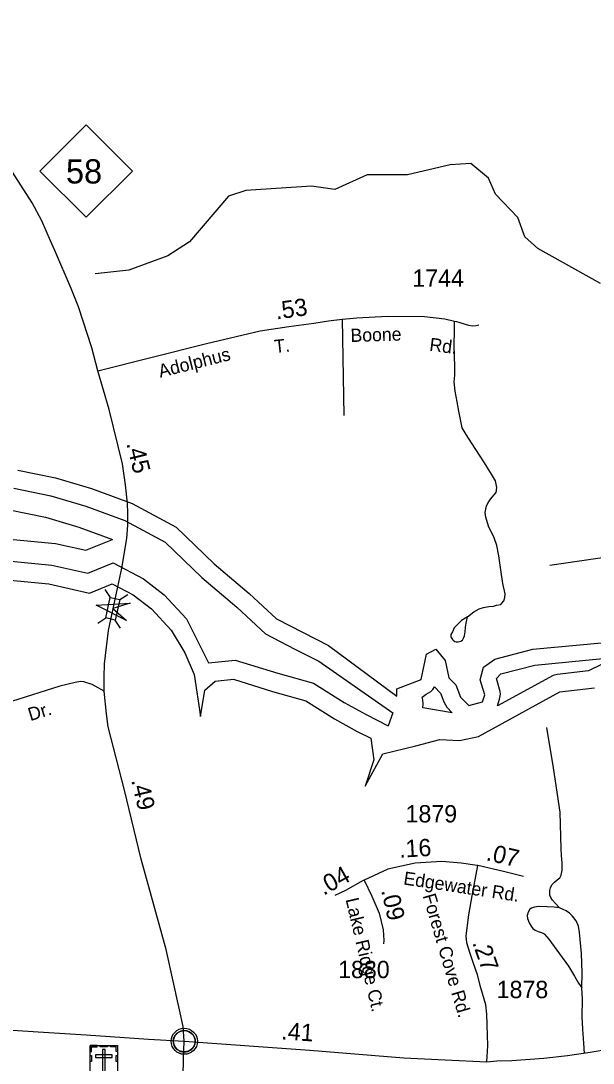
# Model space of a CAD drawing. Extents: x 2220236 to 2384410, y 720751 to 894131.
# Drawn here: x 2315812 to 2319935, y 762781 to 770297 of the extents above; entities that cross this region are included whole.
import ezdxf

# ---------------------------------------------------------------- set-up
doc = ezdxf.new("R2010")
doc.units = 0
for name, color, linetype in [('Exist Civil Demographics Community CELL', 7, 'Continuous'), ('Exist Cultural Cemetery CELL', 7, 'Continuous'), ('Exist Hydrographic Buffer Line', 7, 'Continuous'), ('Exist Hydrographic Lake Shore', 7, 'Continuous'), ('Exist Hydrographic Misc Water Feature', 7, 'Continuous'), ('Exist Hydrographic River Shore', 7, 'Continuous'), ('Exist Road Non-System Type 51', 7, 'Continuous'), ('Exist Road Primary NC Attributed', 7, 'Continuous'), ('Exist Road Primary NC Service Mileage Hundredths English Label', 7, 'Continuous'), ('Exist Road Primary NC Shield CELL', 7, 'Continuous'), ('Exist Road Primary NC Shield Number Label', 7, 'Continuous'), ('Exist Road Primary NC Structure Standard Bridge CELL', 7, 'Continuous'), ('Exist Road Secondary Mileage Hundredths English Label', 7, 'Continuous'), ('Exist Road Secondary Structure Standard Bridge Attributed CELL', 7, 'Continuous'), ('Exist Road Secondary Type 51 Attributed', 7, 'Continuous'), ('Exist Road Secondary Type 51 Label', 7, 'Continuous'), ('Exist Road Secondary Type 51 Number Label', 7, 'Continuous')]:
    doc.layers.add(name, color=color, linetype=linetype)

msp = doc.modelspace()

# ---------------------------------------------------------------- linework, layer by layer
at = {"layer": 'Exist Civil Demographics Community CELL'}
msp.add_lwpolyline([(2316911.5, 762951.3), (2316912.5, 762956.9), (2316914.2, 762963.5), (2316917.2, 762970.7), (2316920.1, 762976.4), (2316923.4, 762982.1), (2316927.2, 762987.3), (2316931.1, 762991.6), (2316935.7, 762996.2), (2316941.3, 763000.8), (2316946.7, 763004.5), (2316951.6, 763007.3), (2316956.6, 763009.8), (2316962.1, 763012.1), (2316967.7, 763013.9), (2316972.1, 763015.1), (2316976.9, 763015.8), (2316981, 763016.5), (2316987.4, 763016.8), (2316991.8, 763016.7), (2316997.5, 763016.4), (2317002.4, 763015.7), (2317007.3, 763014.7), (2317012.3, 763013.3), (2317017.5, 763011.4), (2317024.1, 763008.4), (2317030.4, 763004.9), (2317035.5, 763001.4), (2317040.6, 762997.4), (2317043.9, 762994.2), (2317048.1, 762989.9), (2317051.9, 762985.2), (2317055, 762980.6), (2317058.1, 762975.6), (2317060.6, 762970.4), (2317062.6, 762965.4), (2317064.2, 762960.4), (2317065.5, 762955.8), (2317066.5, 762949.7), (2317067.2, 762945), (2317067.4, 762939), (2317067.3, 762933.2), (2317066.7, 762927.6), (2317065.7, 762922.1), (2317064.1, 762915.9), (2317062.2, 762910.1), (2317059.9, 762905), (2317056.8, 762899), (2317053.5, 762893.7), (2317050, 762889), (2317045.8, 762884.3), (2317040.5, 762879.3), (2317035.5, 762875.2), (2317030.5, 762871.7), (2317026.2, 762869.2), (2317019.4, 762866), (2317012.2, 762863.3), (2317006.3, 762861.8), (2316999.7, 762860.5), (2316995.2, 762860), (2316990.7, 762859.8), (2316985.2, 762859.8), (2316980.9, 762860.2), (2316975.2, 762860.9), (2316969.3, 762862.2), (2316964.7, 762863.5), (2316959.6, 762865.4), (2316955, 762867.4), (2316951.1, 762869.6), (2316944.2, 762873.7), (2316938.7, 762878), (2316933.8, 762882.5), (2316929.3, 762887.3), (2316926.1, 762891.3), (2316923.1, 762895.5), (2316919, 762902.6), (2316917.3, 762906.1), (2316915.6, 762910.1), (2316913, 762918.3), (2316911.5, 762925.4), (2316910.8, 762930.5), (2316910.5, 762936.8), (2316910.4, 762941.5), (2316911, 762948)], close=True, dxfattribs=at)
for centre, radius in [((2316989.1, 762938.9), 94.3), ((2316988.8, 762939.2), 76.7)]:
    msp.add_circle(centre, radius, dxfattribs=at)
at = {"layer": 'Exist Cultural Cemetery CELL'}
for points in [[(2316309.7, 762909.3), (2316508.8, 762909.3), (2316508.8, 762654.7), (2316309.7, 762654.7)], [(2316309.7, 762866), (2316321, 762866), (2316321, 762898.2), (2316361.6, 762898.2), (2316361.6, 762909.3), (2316309.7, 762909.3)], [(2316383.8, 762909.3), (2316435.6, 762909.3), (2316435.6, 762897.9), (2316383.8, 762897.9)], [(2316418.7, 762880), (2316400, 762880), (2316400, 762677.2), (2316418.7, 762677.2)], [(2316508.9, 762865.9), (2316497.5, 762865.9), (2316497.5, 762898.1), (2316456.9, 762898.1), (2316456.9, 762909.2), (2316508.8, 762909.2)], [(2316309.7, 762791.8), (2316309.7, 762835.1), (2316321.1, 762835.1), (2316321.1, 762791.8)], [(2316350.5, 762841.2), (2316350.5, 762822.6), (2316468.3, 762822.6), (2316468.3, 762841.2)], [(2316497.4, 762792.8), (2316497.4, 762836.2), (2316508.8, 762836.2), (2316508.8, 762792.8)]]:
    msp.add_lwpolyline(points, close=True, dxfattribs=at)
at = {"layer": 'Exist Hydrographic Buffer Line'}
for points in [[(2313214.6, 766813.1), (2313588.5, 766803.9), (2313922.5, 766812.2), (2314194.4, 766780.2), (2314365.9, 766759.6), (2314505.6, 766696), (2314733.1, 766646.9), (2315000.7, 766713.3), (2315233.1, 766896.7), (2315272.2, 766951.3), (2315456.5, 766829.7), (2315728.6, 766770.9), (2315989.2, 766717.2), (2316229.2, 766646.2), (2316470.9, 766557.5)], [(2315761.6, 766927.3), (2316028.1, 766872.4), (2316279.4, 766798), (2316560.2, 766695), (2316851.5, 766538.4), (2317114.9, 766283.2), (2317367.2, 766069), (2317575.1, 765875.5), (2317784.5, 765767), (2317958.7, 765679.9), (2318490.5, 765306.7), (2318457, 765213.4)], [(2313214.6, 766813.1), (2313512.4, 766665.6), (2313769.3, 766583.8), (2313987.3, 766556.9), (2314036.5, 766601.2), (2314306.2, 766625.3), (2314710.1, 766635.3), (2315124.1, 766602.4), (2315603.5, 766572.3), (2316060.5, 766528.6), (2316280.8, 766479.1), (2316470.9, 766557.5)], [(2315591, 766414.3), (2316035.4, 766371.8), (2316294.9, 766313.5), (2316475.8, 766388), (2316695.2, 766273.1), (2316844.6, 766157.7), (2317004.2, 765985.8), (2317164.2, 765666.9)], [(2319245.7, 765356.4), (2319261.3, 765404.4), (2319267, 765441.1), (2319265.2, 765461.9), (2319237.7, 765553.6), (2319270.7, 765589.4), (2319514.5, 765651.7), (2320885.7, 765784.9)], [(2317164.2, 765666.9), (2317356, 765687.1), (2317663.6, 765592.3), (2317920, 765520.2), (2318140.5, 765381), (2318298.4, 765294.1), (2318457, 765213.4)], [(2319996, 765655.8), (2319902.7, 765609.6), (2319674.7, 765582.3), (2319648, 765575.9), (2319245.7, 765356.4)], [(2318919.7, 765307.4), (2318708.2, 765344.1), (2318709.7, 765372.7), (2318708.2, 765399.8), (2318702.7, 765420), (2318732.4, 765442.2), (2318765.3, 765461.7), (2318780, 765476.5), (2318791.9, 765493.6), (2318835, 765447.9), (2318861, 765380.8), (2318880.9, 765347), (2318919.7, 765307.4)]]:
    msp.add_lwpolyline(points, dxfattribs=at)
at = {"layer": 'Exist Hydrographic Lake Shore'}
for points in [[(2319038.9, 765359), (2319137.7, 765386.1), (2319153.7, 765436), (2319119.9, 765546.2), (2319143.8, 765635.8), (2319225.7, 765694.9), (2319500.8, 765765.2), (2320931.7, 765899), (2320990.8, 765839.1), (2321007.8, 765741.3), (2321041.8, 765706.6), (2321216.7, 765726.8), (2322254.9, 766793.1), (2322988.8, 767443.4), (2323078.8, 767578.3), (2323119.9, 767694.8), (2323101.8, 767845), (2322973.9, 768108.9), (2322905.8, 768191.5), (2322779.9, 768265.1), (2322779.9, 768340.6)], [(2319107.8, 765135.4), (2319695.9, 765458), (2319944.8, 765487.9)]]:
    msp.add_lwpolyline(points, dxfattribs=at)
at = {"layer": 'Exist Hydrographic Misc Water Feature'}
msp.add_lwpolyline([(2319988.9, 768404), (2319535.7, 768654.7), (2319443.8, 768739.5), (2319391.8, 768878.5), (2319231.8, 769045.9), (2319180.8, 769162), (2319054.9, 769268.5), (2318904.8, 769259.1), (2318597.8, 769187.5), (2318305.8, 769185.3), (2318073.7, 769080.7), (2317906.8, 769103.5), (2317432.7, 769074.3), (2317307.8, 769033.1), (2317027.7, 768703.4), (2316870.6, 768601.8), (2316588.7, 768498.4), (2316347.7, 768472.2)], dxfattribs=at)
at = {"layer": 'Exist Hydrographic River Shore'}
for points in [[(2315789, 767057.2), (2316060.4, 767001.3), (2316321.2, 766924.1), (2316614.7, 766816.4), (2316930.6, 766646.6), (2317204.1, 766381.6), (2317455.4, 766168.3), (2317652.3, 765985), (2317844.8, 765885.3), (2318028.5, 765793.4), (2318520.7, 765427.8)], [(2315580.2, 766278.5), (2316013.9, 766237), (2316307.1, 766171.1), (2316468.9, 766237.8), (2316621.4, 766158), (2316752.4, 766056.7), (2316894.8, 765903.4), (2316993.9, 765738.7), (2317060.5, 765583.5), (2317106.9, 765281.5), (2317137.5, 765470.4)], [(2318520.7, 765427.8), (2318520.7, 765479), (2318694.8, 765548.6), (2318734.8, 765730.7), (2318800.8, 765766.2), (2318867.8, 765683.6), (2318894.7, 765560), (2318944.7, 765509.5), (2318979.8, 765419.1), (2319038.9, 765359)], [(2317137.5, 765470.4), (2317212.6, 765535), (2317342.5, 765548.7), (2317625, 765461.6), (2317864.1, 765394.4), (2318071.2, 765263.6), (2318234.6, 765173.6), (2318332.6, 765123.8), (2318355.8, 764967.6), (2318292.8, 764777.8), (2318420.4, 765011), (2318658.1, 765069.2), (2318831, 765115.3), (2318971.9, 765108.3), (2319107.8, 765135.4)]]:
    msp.add_lwpolyline(points, dxfattribs=at)
at = {"layer": 'Exist Road Non-System Type 51'}
msp.add_line((2318126.6, 768145.2), (2318138.4, 767451.7), dxfattribs=at)
for points in [[(2319029.7, 765999.2), (2319075.4, 766034.4), (2319114.1, 766057.2), (2319143.9, 766066), (2319182.6, 766073), (2319217.7, 766076.6), (2319238.8, 766083.6), (2319268.7, 766088.9), (2319277.5, 766097.7), (2319291.6, 766113.5), (2319298.6, 766138.1), (2319300.4, 766164.5), (2319284.5, 766240.1), (2319268.7, 766338.6), (2319254.7, 766438.9), (2319240.6, 766514.5), (2319223, 766569), (2319180.8, 766653.4), (2319161.5, 766718.5), (2319158, 766751.9), (2319166.8, 766799.4), (2319184.4, 766831), (2319207.2, 766862.7), (2319235.3, 766896.1), (2319240.6, 766933), (2319231.8, 766978.8), (2319203.7, 767028), (2319151, 767110.7), (2319059.6, 767253.1), (2319019.1, 767314.7), (2318991, 767362.2), (2318980.5, 767409.6), (2318968.2, 767481.7), (2318954.1, 767548.6), (2318941.8, 767626), (2318934.8, 767694.5), (2318938.3, 767742), (2318938.3, 767800.9), (2318934.8, 767957.5), (2318936.5, 768066.5), (2318936.5, 768131)], [(2320690.3, 766875.4), (2320682.7, 766579.5), (2320679, 766557.4), (2320669.1, 766539.4), (2320659.2, 766533.2), (2320627.3, 766518.9), (2320533.7, 766499.9), (2320265, 766463.3), (2319623.8, 766369.6)], [(2319029.7, 765999.2), (2318987.5, 765972.8), (2318934.8, 765920), (2318920.7, 765891.9), (2318908.4, 765870.8), (2318908.4, 765855), (2318911.9, 765849.7), (2318920.7, 765835.6), (2318926, 765830.4), (2318938.3, 765821.6), (2318948.8, 765819.8), (2318962.9, 765819.8), (2318982.2, 765823.3), (2318994.5, 765832.1), (2319001.6, 765844.4), (2319008.6, 765862), (2319012.1, 765891.9), (2319015.6, 765923.6), (2319020.9, 765953.5), (2319029.7, 765999.2)], [(2319693.1, 763901.3), (2319663.7, 763932.5), (2319642.9, 763956.8), (2319630.7, 763975.9), (2319623.8, 763991.5), (2319622.1, 764012.3), (2319623.8, 764026.2), (2319627.3, 764045.2), (2319637.7, 764066.1), (2319656.7, 764085.1), (2319675.8, 764102.5), (2319694.9, 764116.3), (2319703.5, 764137.1), (2319712.2, 764171.8), (2319712.2, 764225.6), (2319707, 764279.3), (2319705.3, 764326.2), (2319696.6, 764591.4), (2319649.8, 764910.5), (2319601.3, 765200.9)], [(2319693.1, 763901.3), (2319653.3, 763906.5), (2319603, 763908.3), (2319540.6, 763910), (2319512.9, 763904.8), (2319490.4, 763899.6), (2319478.2, 763890.9), (2319466.1, 763870.1), (2319459.2, 763845.8), (2319462.7, 763825), (2319474.8, 763792.1), (2319488.6, 763767.8), (2319500.8, 763752.2), (2319516.4, 763740.1), (2319538.9, 763731.4), (2319563.2, 763722.7), (2319582.2, 763712.3), (2319615.1, 763675.9), (2319693.1, 763568.4), (2319757.2, 763480), (2319800.6, 763408.9), (2319830, 763356.9), (2319854.3, 763324.8)], [(2319854.3, 763324.8), (2319856, 763431.4), (2319850.8, 763571.9), (2319837, 763722.7), (2319828.3, 763769.5), (2319812.7, 763807.7), (2319786.7, 763840.6), (2319764.2, 763863.2), (2319741.6, 763878.8), (2319719.1, 763889.2), (2319693.1, 763901.3)], [(2319873.3, 762849.7), (2319868.1, 762924.2), (2319859.5, 763026.5), (2319856, 763116.7), (2319857.7, 763243.3), (2319854.3, 763324.8)]]:
    msp.add_lwpolyline(points, dxfattribs=at)
at = {"layer": 'Exist Road Primary NC Attributed'}
for points in [[(2316365.5, 767773.8), (2316322.2, 767939.9), (2316225.7, 768234.6), (2316173.6, 768366.1), (2316055.9, 768640.6), (2316024.4, 768711.3), (2315962.4, 768855.5), (2315892.2, 768984.9), (2315624.7, 769399.9), (2315496.1, 769644.1), (2315197.1, 770124.6), (2315005.9, 770455), (2314794.3, 770774), (2314713.1, 770918.9), (2314673, 770985.8), (2314619.5, 771060.1), (2314572, 771121.1)], [(2316510.7, 766215.9), (2316539.8, 766349.8), (2316575.9, 766563.4), (2316583.4, 766659.6), (2316581.9, 766747.6), (2316578.9, 766818.2), (2316565.3, 766950.5), (2316542.8, 767101.7), (2316446.8, 767493.4), (2316365.5, 767773.8)], [(2316412.1, 765462.7), (2316412.1, 765563.5), (2316413.6, 765659.7), (2316442.1, 765900.3), (2316510.7, 766215.9)], [(2316989.1, 762938.9), (2316980.1, 763044.9), (2316954.5, 763165.2), (2316858.4, 763599.7), (2316677.5, 764251.5), (2316558.4, 764750), (2316458.7, 765130.4), (2316440.6, 765205.6), (2316428.6, 765300.3), (2316412.1, 765462.7)], [(2311086.1, 762526.6), (2311724.2, 762856.5), (2311945.4, 762963.6), (2312072.2, 763015.7), (2312193.3, 763051), (2312223, 763057.8), (2312297.6, 763074.9), (2312430, 763089), (2312600.4, 763094), (2312800.4, 763091.1), (2313052.6, 763091.1), (2313275.1, 763094.7), (2313782.2, 763082.7), (2314162.6, 763075.6), (2314610.5, 763071.4), (2314988, 763065.8), (2315167.9, 763057.7), (2315935.7, 763006.5), (2316282.8, 762984), (2316730.6, 762953.2), (2316989.1, 762938.9)], [(2319169.9, 762791.7), (2319240.1, 762796.6), (2319348.7, 762800.2), (2319580.8, 762817.1), (2319749.9, 762835.1), (2319914.4, 762859.9), (2320056.4, 762883.6), (2320186.3, 762911.9), (2320319.9, 762943.3), (2320553.1, 763009.9), (2320645.8, 763047)], [(2316755.5, 758748.1), (2316808, 759507.9), (2316851.6, 760529.1), (2316887.3, 761105.4), (2316937.1, 761818.2), (2316973.6, 762326.6), (2316982.9, 762809.5), (2316989.1, 762938.9)], [(2316989.1, 762938.9), (2317894.8, 762875.7), (2318571, 762818.2), (2318868.6, 762804.7), (2319169.9, 762791.7)]]:
    msp.add_lwpolyline(points, dxfattribs=at)
at = {"layer": 'Exist Road Primary NC Shield CELL'}
msp.add_lwpolyline([(2315949.4, 769213.5), (2316282.4, 769546.5), (2316615.4, 769213.5), (2316282.4, 768880.5)], close=True, dxfattribs=at)
at = {"layer": 'Exist Road Primary NC Structure Standard Bridge CELL'}
for p, q in [((2316456.4, 766138.5), (2316419.3, 766196.7)), ((2316523.7, 766123.5), (2316581.9, 766160.6)), ((2316365.1, 765954), (2316423.3, 765991)), ((2316529.2, 765917.5), (2316492.2, 765975.7))]:
    msp.add_line(p, q, dxfattribs=at)
msp.add_lwpolyline([(2316423.3, 765991), (2316456, 766138.5), (2316525, 766123.2), (2316492.2, 765975.7)], close=True, dxfattribs=at)
at = {"layer": 'Exist Road Secondary Structure Standard Bridge Attributed CELL'}
msp.add_lwpolyline([(2316572.5, 765973.9), (2316354.5, 766083.1), (2316597.9, 766097.6), (2316474, 766058.6)], close=True, dxfattribs=at)
at = {"layer": 'Exist Road Secondary Type 51 Attributed'}
for points in [[(2316365.5, 767773.8), (2317149.9, 767970), (2317534.6, 768062.5), (2317743.4, 768092.5), (2317922.3, 768117.3), (2318027.4, 768133.9), (2318126.6, 768145.2), (2318233.3, 768154.2), (2318454.2, 768167), (2318720.5, 768165.6), (2318866.7, 768147.2), (2318936.5, 768131), (2318950.1, 768127.9), (2319035.7, 768102.3), (2319064.3, 768097.8), (2319092.8, 768099.3), (2319110.9, 768103.8)], [(2316412.1, 765462.7), (2316324.9, 765511.6), (2316266.3, 765529.6), (2316242.3, 765531.9), (2316203.2, 765526.6), (2316092, 765499.5), (2315744.9, 765389)], [(2319099.5, 764206.4), (2318984.5, 764223.8), (2318844.3, 764234.6), (2318653.8, 764223.8), (2318456, 764180.7), (2318285.9, 764100.2)], [(2319169.9, 762791.7), (2319176.9, 762906.2), (2319173.3, 762981.7), (2319169.9, 763135.1), (2319160.6, 763201.5), (2319124.6, 763323.8), (2319101.3, 763418.1), (2319069.8, 763507.2), (2319047.5, 763579.6), (2319025.2, 763648.3), (2319019.7, 763700.2), (2319040.1, 763850.6), (2319064.1, 763986.8), (2319103.1, 764205.9)], [(2319433.8, 764126.7), (2319290, 764162.7), (2319103.1, 764205.9), (2319099.5, 764206.4)], [(2318285.9, 764100.2), (2318278.9, 764097.4), (2318149.5, 764025.4), (2318074, 763989.5)], [(2318285.9, 764100.2), (2318340, 763985.9), (2318394, 763863.6), (2318422.7, 763741.3), (2318426.3, 763665.8), (2318424, 763642)]]:
    msp.add_lwpolyline(points, dxfattribs=at)

# ---------------------------------------------------------------- texts
at = {"layer": 'Exist Road Primary NC Service Mileage Hundredths English Label'}
for s, rotation, p in [('.45', 283.77622, (2316571, 767249)), ('.49', 283.43713, (2316605.8, 764820.5)), ('.41', 356.01159, (2317685.2, 762953))]:
    msp.add_text(s, height=125, rotation=rotation, dxfattribs=at).set_placement(p)
at = {"layer": 'Exist Road Primary NC Shield Number Label'}
msp.add_text('58', height=175, dxfattribs=at).set_placement((2316136.5, 769123.8))
at = {"layer": 'Exist Road Secondary Mileage Hundredths English Label'}
for s, rotation, p in [('.53', 7.89898, (2317652.7, 768143)), ('.16', 3.24122, (2318540.2, 764262.3)), ('.07', 346.99934, (2319158.1, 764245.6)), ('.04', 29.06621, (2317992.9, 763987.3)), ('.09', 283.23484, (2318406.7, 764025.6)), ('.27', 289.43101, (2319062.7, 763649.8))]:
    msp.add_text(s, height=125, rotation=rotation, dxfattribs=at).set_placement(p)
at = {"layer": 'Exist Road Secondary Type 51 Label'}
for s, rotation, p in [('Boone', 1.67696, (2318188, 767980.9)), ('T.', 6.19829, (2317642.2, 767901)), ('Rd.', 352.8272, (2318751.7, 767918.1)), ('Adolphus', 14.13289, (2316815.5, 767722.8)), ('Dr.', 17.08693, (2315880, 765246.8)), ('Edgewater Rd.', 351.38066, (2318564, 764069.9)), ('Forest Cove Rd.', 286.38209, (2318706.2, 763988.6)), ('Lake Ridge Ct.', 283.23482, (2318150.7, 763961.9))]:
    msp.add_text(s, height=95, rotation=rotation, dxfattribs=at).set_placement(p)
at = {"layer": 'Exist Road Secondary Type 51 Number Label'}
for s, p in [('1744', (2318632, 768379.3)), ('1879', (2318583.2, 764516.8)), ('1880', (2318097.1, 763394)), ('1878', (2319239.7, 763249.7))]:
    msp.add_text(s, height=125, dxfattribs=at).set_placement(p)

doc.saveas('drawing.dxf')
